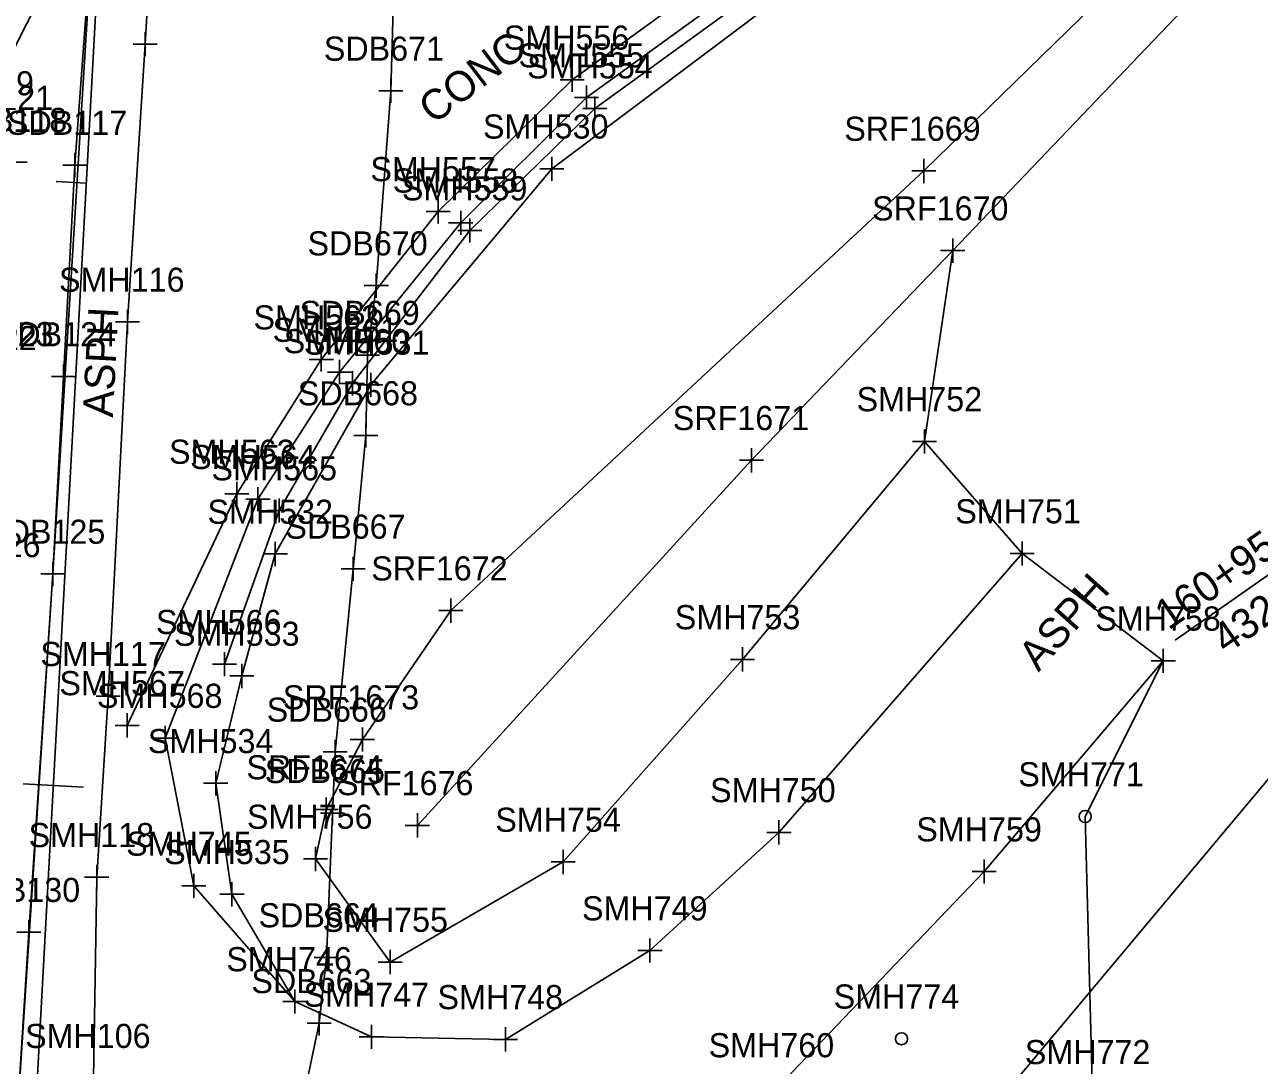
# Model space of a CAD drawing. Extents: x 941041 to 969446, y 397014 to 416764.
# Drawn here: x 951842.4 to 952047.1, y 402781.2 to 402953.7 of the extents above; entities that cross this region are included whole.
import ezdxf

# ---------------------------------------------------------------- set-up
doc = ezdxf.new("R2010")
doc.units = 0
for name, color, linetype in [('SURVEY - CENTERLINE - Preliminary', 7, 'Continuous'), ('SURVEY - CENTERLINE - Preliminary Curve Text', 7, 'Continuous'), ('SURVEY - DRAINAGE - Area Shapes', 7, 'Continuous'), ('SURVEY - DTM - Breaklines', 7, 'Continuous'), ('SURVEY - DTM - Breaklines - Points - Locators', 7, 'Continuous'), ('SURVEY - DTM - Breaklines - Points - Numbers', 7, 'Continuous'), ('SURVEY - DTM - Spot Points - Locators', 7, 'Continuous'), ('SURVEY - DTM - Spot Points - Point Numbers', 7, 'Continuous'), ('SURVEY - DTM GRAPHICS - Boundary Line', 7, 'Continuous'), ('SURVEY - NON-TRANSPORTATION - Features', 7, 'Continuous'), ('SURVEY - NON-TRANSPORTATION - Features - Points - Locators', 7, 'Continuous'), ('SURVEY - NON-TRANSPORTATION - Features - Points - Numbers', 7, 'Continuous'), ('SURVEY - PROPERTY - ROW Lines', 7, 'Continuous'), ('SURVEY - PROPERTY - Station and Offset Flags', 7, 'Continuous'), ('SURVEY - ROADSIDE BARRIERS - Points - Locators', 7, 'Continuous'), ('SURVEY - ROADSIDE BARRIERS - Points - Numbers', 7, 'Continuous'), ('SURVEY - ROADSIDE BARRIERS with Text', 7, 'Continuous'), ('SURVEY - TRANSPORTATION - Features', 7, 'Continuous'), ('SURVEY - TRANSPORTATION - Features - Points - Locators', 7, 'Continuous'), ('SURVEY - TRANSPORTATION - Features - Points - Numbers', 7, 'Continuous'), ('SURVEY - TRANSPORTATION - Features Text', 7, 'Continuous'), ('SURVEY - TRANSPORTATION - Roads', 7, 'Continuous'), ('SURVEY - TRANSPORTATION - Roads - Points - Locators', 7, 'Continuous'), ('SURVEY - TRANSPORTATION - Roads - Points - Numbers', 7, 'Continuous'), ('SURVEY - UTILITIES - Telephone (Underground) - Points - Locators', 7, 'Continuous'), ('SURVEY - UTILITIES - Telephone (Underground) - Points - Numbers', 7, 'Continuous'), ('SURVEY - UTILITIES - Telephone (Underground) with Text', 7, 'Continuous')]:
    doc.layers.add(name, color=color, linetype=linetype)

msp = doc.modelspace()

# ---------------------------------------------------------------- linework, layer by layer
at = {"layer": 'SURVEY - CENTERLINE - Preliminary'}
msp.add_line((951818.98, 402312.97), (951929.94, 404341.52), dxfattribs=at)
at = {"layer": 'SURVEY - CENTERLINE - Preliminary Curve Text'}
for p, q in [((951852.59, 402927.4), (951847.6, 402927.67)), ((951847.13, 402827.54), (951842.13, 402827.82)), ((951847.13, 402827.54), (951852.12, 402827.27))]:
    msp.add_line(p, q, dxfattribs=at)
at = {"layer": 'SURVEY - DRAINAGE - Area Shapes'}
for points in [[(952524.78, 403657.05), (952492.12, 403619.04), (952377.47, 403501.88), (952288.71, 403363.65), (952144.73, 403130.14), (952066.04, 403042.14), (951972.88, 402968.67), (951909.7, 402961.24), (951854.04, 402976.32), (951847.06, 402862.63), (951840.23, 402758.71), (951891.23, 402760.8), (952228.34, 402790.58), (952361.3, 402834.13), (953526.16, 402149.04), (954070.26, 402059.9)], [(951056.09, 402625.14), (951316.12, 402734.28), (951765.36, 402882.47), (951798.09, 402895.65), (951826.87, 402922.65), (951854.04, 402976.32)]]:
    msp.add_lwpolyline(points, dxfattribs=at)
at = {"layer": 'SURVEY - DTM - Breaklines'}
for points in [[(952223.96, 403204.84), (952204.28, 403162.88), (952183.51, 403126.91), (952150.06, 403080.49), (952101.74, 403032.73), (952066.07, 403000.49), (952028.18, 402965.3), (951991.45, 402929.42), (951913.03, 402856.55), (951898.36, 402835.18), (951892.33, 402823.59), (951890.57, 402815.39)], [(951861.1, 403101.88), (951858.58, 403059.05), (951855.91, 403016.09), (951854.04, 402976.32), (951850.68, 402930.41), (951848.83, 402895.36), (951847.06, 402862.63), (951843.07, 402803.26), (951840.23, 402758.71), (951837.49, 402702.03)], [(951991.53, 402884.6), (951961.39, 402848.47), (951931.63, 402814.89), (951902.98, 402798.31), (951890.57, 402815.39)]]:
    msp.add_lwpolyline(points, dxfattribs=at)
at = {"layer": 'SURVEY - DTM - Breaklines - Points - Locators'}
for p, q in [((951850.68, 402932.41), (951850.68, 402928.41)), ((951852.68, 402930.41), (951848.68, 402930.41)), ((951991.45, 402931.42), (951991.45, 402927.42)), ((951993.45, 402929.42), (951989.45, 402929.42)), ((951848.83, 402897.36), (951848.83, 402893.36)), ((951850.83, 402895.36), (951846.83, 402895.36)), ((951991.53, 402886.6), (951991.53, 402882.6)), ((951993.53, 402884.6), (951989.53, 402884.6)), ((951847.06, 402864.63), (951847.06, 402860.63)), ((951847.06, 402864.63), (951847.06, 402860.63)), ((951849.06, 402862.63), (951845.06, 402862.63)), ((951849.06, 402862.63), (951845.06, 402862.63)), ((951913.03, 402858.55), (951913.03, 402854.55)), ((951915.03, 402856.55), (951911.03, 402856.55)), ((951963.39, 402848.47), (951959.39, 402848.47)), ((951961.39, 402850.47), (951961.39, 402846.47)), ((951898.36, 402837.18), (951898.36, 402833.18)), ((951900.36, 402835.18), (951896.36, 402835.18)), ((951892.33, 402825.59), (951892.33, 402821.59)), ((951894.33, 402823.59), (951890.33, 402823.59)), ((951890.57, 402817.39), (951890.57, 402813.39)), ((951931.63, 402816.89), (951931.63, 402812.89)), ((951892.57, 402815.39), (951888.57, 402815.39)), ((951933.63, 402814.89), (951929.63, 402814.89)), ((951843.07, 402805.26), (951843.07, 402801.26)), ((951845.07, 402803.26), (951841.07, 402803.26)), ((951902.98, 402800.31), (951902.98, 402796.31)), ((951904.98, 402798.31), (951900.98, 402798.31))]:
    msp.add_line(p, q, dxfattribs=at)
at = {"layer": 'SURVEY - DTM - Spot Points - Locators'}
for centre in [(952018.18, 402822.43), (951987.73, 402785.59)]:
    msp.add_circle(centre, 1, dxfattribs=at)
at = {"layer": 'SURVEY - DTM GRAPHICS - Boundary Line'}
msp.add_lwpolyline([(951993.88, 402551.9), (951990.9, 402594.94), (952000.5, 402637.24), (952012.11, 402682.13), (952013.14, 402727.63), (952019.42, 402776.38), (952018.18, 402822.43), (952031.14, 402848.24), (952007.74, 402866.02), (951991.53, 402884.6), (951996.22, 402916.22), (952035.48, 402957.27), (952071.58, 402994.93)], dxfattribs=at)
at = {"layer": 'SURVEY - NON-TRANSPORTATION - Features'}
msp.add_lwpolyline([(952315.59, 403336.11), (952294.52, 403300.16), (952254.66, 403237.53), (952229.39, 403196.73), (952207.21, 403161.01), (952185.06, 403125.25), (952152.09, 403078.34), (952104.2, 403029.37), (952071.58, 402994.93), (952035.48, 402957.27), (951996.22, 402916.22), (951962.85, 402881.47), (951907.47, 402820.96)], dxfattribs=at)
at = {"layer": 'SURVEY - NON-TRANSPORTATION - Features - Points - Locators'}
for p, q in [((951996.22, 402918.22), (951996.22, 402914.22)), ((951998.22, 402916.22), (951994.22, 402916.22)), ((951962.85, 402883.47), (951962.85, 402879.47)), ((951964.85, 402881.47), (951960.85, 402881.47)), ((951907.47, 402822.96), (951907.47, 402818.96)), ((951909.47, 402820.96), (951905.47, 402820.96))]:
    msp.add_line(p, q, dxfattribs=at)
at = {"layer": 'SURVEY - PROPERTY - ROW Lines'}
msp.add_line((952337.2, 403173.31), (951865.26, 402609.83), dxfattribs=at)
at = {"layer": 'SURVEY - PROPERTY - Station and Offset Flags'}
msp.add_line((952068.31, 402876.37), (952033.1, 402851.67), dxfattribs=at)
at = {"layer": 'SURVEY - ROADSIDE BARRIERS - Points - Locators'}
for p, q in [((951936.91, 402941.76), (951936.91, 402937.76)), ((951938.91, 402939.76), (951934.91, 402939.76)), ((951916.17, 402921.55), (951916.17, 402917.55)), ((951918.17, 402919.55), (951914.17, 402919.55)), ((951896.72, 402896.22), (951896.72, 402892.22)), ((951898.72, 402894.22), (951894.72, 402894.22)), ((951884.58, 402875.14), (951884.58, 402871.14)), ((951886.58, 402873.14), (951882.58, 402873.14)), ((951875.49, 402849.67), (951875.49, 402845.67)), ((951877.49, 402847.67), (951873.49, 402847.67))]:
    msp.add_line(p, q, dxfattribs=at)
at = {"layer": 'SURVEY - ROADSIDE BARRIERS with Text'}
msp.add_lwpolyline([(952177.79, 403176.61), (952144.73, 403130.14), (952107.08, 403084.03), (952066.04, 403042.14), (952021.6, 403002.86), (951974.42, 402967), (951936.91, 402939.76), (951916.17, 402919.55), (951896.72, 402894.22), (951884.58, 402873.14), (951875.49, 402847.67)], dxfattribs=at)
at = {"layer": 'SURVEY - TRANSPORTATION - Features'}
for points in [[(952463.7, 403566.84), (952424.44, 403532.16), (952386.95, 403493.43), (952352.93, 403451.33), (952321.99, 403404.14), (952295.3, 403357.63), (952270.34, 403313.98), (952241.93, 403265.74), (952208.83, 403217.23), (952179.84, 403174.88), (952146.26, 403127.61), (952109.6, 403083.06), (952068.28, 403040.45), (952026.52, 403003), (951981.94, 402968.99), (951929.76, 402929.79), (951899.74, 402893.98), (951883.92, 402865.94), (951878.37, 402845.72), (951874.04, 402827.93), (951876.74, 402809.53), (951887.15, 402791.78)], [(951865.64, 402835.43), (951870.43, 402810.93), (951887.15, 402791.78), (951899.85, 402785.9), (951922.1, 402785.49), (951946.03, 402800.21), (951967.42, 402819.8), (952007.74, 402866.02)], [(952031.14, 402848.24), (952001.45, 402813.3), (951967.17, 402777.52), (951926.28, 402744.97), (951880.21, 402727.92), (951864.26, 402723.05), (951857.99, 402715.96), (951856.38, 402711.18)]]:
    msp.add_lwpolyline(points, dxfattribs=at)
at = {"layer": 'SURVEY - TRANSPORTATION - Features - Points - Locators'}
for p, q in [((951929.76, 402931.79), (951929.76, 402927.79)), ((951931.76, 402929.79), (951927.76, 402929.79)), ((951899.74, 402895.98), (951899.74, 402891.98)), ((951901.74, 402893.98), (951897.74, 402893.98)), ((951883.92, 402867.94), (951883.92, 402863.94)), ((952007.74, 402868.02), (952007.74, 402864.02)), ((951885.92, 402865.94), (951881.92, 402865.94)), ((952009.74, 402866.02), (952005.74, 402866.02)), ((952031.14, 402850.24), (952031.14, 402846.24)), ((951878.37, 402847.72), (951878.37, 402843.72)), ((952033.14, 402848.24), (952029.14, 402848.24)), ((951880.37, 402845.72), (951876.37, 402845.72)), ((951874.04, 402829.93), (951874.04, 402825.93)), ((951876.04, 402827.93), (951872.04, 402827.93)), ((951967.42, 402821.8), (951967.42, 402817.8)), ((951969.42, 402819.8), (951965.42, 402819.8)), ((952001.45, 402815.3), (952001.45, 402811.3)), ((951870.43, 402812.93), (951870.43, 402808.93)), ((952003.45, 402813.3), (951999.45, 402813.3)), ((951872.43, 402810.93), (951868.43, 402810.93)), ((951876.74, 402811.53), (951876.74, 402807.53)), ((951878.74, 402809.53), (951874.74, 402809.53)), ((951946.03, 402802.21), (951946.03, 402798.21)), ((951948.03, 402800.21), (951944.03, 402800.21)), ((951887.15, 402793.78), (951887.15, 402789.78)), ((951889.15, 402791.78), (951885.15, 402791.78)), ((951899.85, 402787.9), (951899.85, 402783.9)), ((951922.1, 402787.49), (951922.1, 402783.49)), ((951901.85, 402785.9), (951897.85, 402785.9)), ((951924.1, 402785.49), (951920.1, 402785.49))]:
    msp.add_line(p, q, dxfattribs=at)
at = {"layer": 'SURVEY - TRANSPORTATION - Roads'}
for points in [[(952455.35, 403576.86), (952415.67, 403541.68), (952377.47, 403501.88), (952343.29, 403458.44), (952311.51, 403410.58), (952284.76, 403365.84), (952258.41, 403322.08), (952230.37, 403275.05), (952199.68, 403223.63), (952172.53, 403180.11), (952139.24, 403133), (952102.73, 403089.01), (952061.21, 403046.18), (952018.15, 403007.86), (951970.15, 402971.5), (951933.15, 402944.53), (951910.93, 402922.73), (951891.55, 402898.16), (951877.55, 402875.89), (951859.36, 402837.53)], [(952459.67, 403571.86), (952420.1, 403537.84), (952381.8, 403498.21), (952347.63, 403456.07), (952315.62, 403408.68), (952288.71, 403363.65), (952262.47, 403320.1), (952234.46, 403272.79), (952203.33, 403221.24), (952176.72, 403177.53), (952143.38, 403130.61), (952105.84, 403085.28), (952064.68, 403043.34), (952020.29, 403004.45), (951972.88, 402968.67), (951935.5, 402941.59), (951914.66, 402920.84), (951894.55, 402896.1), (951881.05, 402875.02), (951865.64, 402835.43)], [(951850.77, 403094.74), (951871.81, 403109.26), (951868.75, 403059.13), (951868.17, 403049.37), (951865.8, 403008.31), (951862.35, 402950.45), (951859.42, 402904.4), (951856.21, 402842.36), (951854.31, 402812.35)], [(951847.64, 402701.11), (951848.4, 402717.12), (951853.79, 402779.06), (951854.31, 402812.35)]]:
    msp.add_lwpolyline(points, dxfattribs=at)
at = {"layer": 'SURVEY - TRANSPORTATION - Roads - Points - Locators'}
for p, q in [((951862.35, 402952.45), (951862.35, 402948.45)), ((951864.35, 402950.45), (951860.35, 402950.45)), ((951933.15, 402946.53), (951933.15, 402942.53)), ((951935.15, 402944.53), (951931.15, 402944.53)), ((951935.5, 402943.59), (951935.5, 402939.59)), ((951937.5, 402941.59), (951933.5, 402941.59)), ((951842.78, 402930.88), (951838.78, 402930.88)), ((951910.93, 402924.73), (951910.93, 402920.73)), ((951912.93, 402922.73), (951908.93, 402922.73)), ((951914.66, 402922.84), (951914.66, 402918.84)), ((951916.66, 402920.84), (951912.66, 402920.84)), ((951859.42, 402906.4), (951859.42, 402902.4)), ((951861.42, 402904.4), (951857.42, 402904.4)), ((951891.55, 402900.16), (951891.55, 402896.16)), ((951893.55, 402898.16), (951889.55, 402898.16)), ((951894.55, 402898.1), (951894.55, 402894.1)), ((951896.55, 402896.1), (951892.55, 402896.1)), ((951877.55, 402877.89), (951877.55, 402873.89)), ((951879.55, 402875.89), (951875.55, 402875.89)), ((951881.05, 402877.02), (951881.05, 402873.02)), ((951883.05, 402875.02), (951879.05, 402875.02)), ((951858.21, 402842.36), (951854.21, 402842.36)), ((951856.21, 402844.36), (951856.21, 402840.36)), ((951859.36, 402839.53), (951859.36, 402835.53)), ((951861.36, 402837.53), (951857.36, 402837.53)), ((951865.64, 402837.43), (951865.64, 402833.43)), ((951867.64, 402835.43), (951863.64, 402835.43)), ((951854.31, 402814.35), (951854.31, 402810.35)), ((951856.31, 402812.35), (951852.31, 402812.35))]:
    msp.add_line(p, q, dxfattribs=at)
at = {"layer": 'SURVEY - UTILITIES - Telephone (Underground) - Points - Locators'}
for p, q in [((951903.06, 402944.7), (951903.06, 402940.7)), ((951905.06, 402942.7), (951901.06, 402942.7)), ((951900.67, 402912.42), (951900.67, 402908.42)), ((951902.67, 402910.42), (951898.67, 402910.42)), ((951899.2, 402900.9), (951899.2, 402896.9)), ((951901.2, 402898.9), (951897.2, 402898.9)), ((951898.94, 402887.58), (951898.94, 402883.58)), ((951900.94, 402885.58), (951896.94, 402885.58)), ((951896.83, 402865.47), (951896.83, 402861.47)), ((951898.83, 402863.47), (951894.83, 402863.47)), ((951893.84, 402835.14), (951893.84, 402831.14)), ((951895.84, 402833.14), (951891.84, 402833.14)), ((951893.41, 402824.97), (951893.41, 402820.97)), ((951895.41, 402822.97), (951891.41, 402822.97)), ((951892.39, 402801.06), (951892.39, 402797.06)), ((951894.39, 402799.06), (951890.39, 402799.06)), ((951891.2, 402790.15), (951891.2, 402786.15)), ((951893.2, 402788.15), (951889.2, 402788.15))]:
    msp.add_line(p, q, dxfattribs=at)
at = {"layer": 'SURVEY - UTILITIES - Telephone (Underground) with Text'}
msp.add_lwpolyline([(951857.1, 402516.41), (951859.22, 402517.79), (951861.05, 402521.63), (951861.85, 402539.28), (951860.93, 402565.66), (951860.29, 402588.22), (951867.06, 402633.43), (951871.04, 402670.2), (951875.07, 402690.05), (951877.84, 402721.53), (951878.53, 402729.27), (951885.94, 402763.07), (951891.2, 402788.15), (951892.39, 402799.06), (951893.41, 402822.97), (951893.84, 402833.14), (951896.83, 402863.47), (951898.94, 402885.58), (951899.2, 402898.9), (951900.67, 402910.42), (951903.06, 402942.7), (951903.62, 402962.13)], dxfattribs=at)

# ---------------------------------------------------------------- texts
at = {"layer": 'SURVEY - DTM - Breaklines - Points - Numbers'}
for s, p in [('SDB117', (951839.44, 402935.41)), ('SRF1669', (951978.25, 402934.42)), ('SDB124', (951837.59, 402900.36)), ('SMH752', (951980.29, 402889.6)), ('SDB125', (951835.82, 402867.63)), ('SDB125', (951835.82, 402867.63)), ('SRF1672', (951899.83, 402861.55)), ('SMH753', (951950.15, 402853.47)), ('SRF1673', (951885.17, 402840.18)), ('SRF1674', (951879.14, 402828.59)), ('SMH756', (951879.22, 402820.39)), ('SMH754', (951920.39, 402819.89)), ('SDB130', (951831.65, 402808.26)), ('SMH755', (951891.74, 402803.31))]:
    msp.add_text(s, height=4, dxfattribs=at).set_placement(p)
at = {"layer": 'SURVEY - DTM - Spot Points - Point Numbers'}
for s, p in [('SMH771', (952007.1, 402827.43)), ('SMH774', (951976.49, 402790.59)), ('SMH772', (952008.18, 402781.38))]:
    msp.add_text(s, height=4, dxfattribs=at).set_placement(p)
at = {"layer": 'SURVEY - NON-TRANSPORTATION - Features - Points - Numbers'}
for s, p in [('SRF1670', (951982.86, 402921.22)), ('SRF1671', (951949.82, 402886.47)), ('SRF1676', (951894.17, 402825.96))]:
    msp.add_text(s, height=4, dxfattribs=at).set_placement(p)
at = {"layer": 'SURVEY - PROPERTY - Station and Offset Flags'}
for s, p in [('160+95.96', (952032.02, 402853.2)), ("432.00'", (952041.54, 402849.19))]:
    msp.add_text(s, height=5, rotation=35.0456, dxfattribs=at).set_placement(p)
at = {"layer": 'SURVEY - ROADSIDE BARRIERS - Points - Numbers'}
for s, p in [('SMH554', (951925.67, 402944.76)), ('SMH559', (951904.91, 402924.55)), ('SMH560', (951885.31, 402899.22)), ('SMH565', (951873.34, 402878.14)), ('SMH566', (951864.14, 402852.67))]:
    msp.add_text(s, height=4, dxfattribs=at).set_placement(p)
at = {"layer": 'SURVEY - TRANSPORTATION - Features - Points - Numbers'}
for s, p in [('SMH530', (951918.35, 402934.79)), ('SMH531', (951888.66, 402898.98)), ('SMH751', (951996.65, 402871.02)), ('SMH532', (951872.68, 402870.94)), ('SMH758', (952019.86, 402853.24)), ('SMH533', (951867.13, 402850.72)), ('SMH534', (951862.8, 402832.93)), ('SMH750', (951956.01, 402824.8)), ('SMH759', (951990.19, 402818.3)), ('SMH745', (951859.19, 402815.93)), ('SMH535', (951865.5, 402814.53)), ('SMH749', (951934.77, 402805.21)), ('SMH746', (951875.8, 402796.78)), ('SMH747', (951888.61, 402790.9)), ('SMH748', (951910.81, 402790.49)), ('SMH760', (951955.76, 402782.52))]:
    msp.add_text(s, height=4, dxfattribs=at).set_placement(p)
at = {"layer": 'SURVEY - TRANSPORTATION - Features Text'}
for s, height, rotation, p in [('CONC', 5, 37.2452, (951910.17, 402937.03)), ('ASPH', 5, 86.9872, (951856.99, 402888.52)), ('ASPH', 4.998, 48.1995, (952010.43, 402846.26))]:
    msp.add_text(s, height=height, rotation=rotation, dxfattribs=at).set_placement(p)
at = {"layer": 'SURVEY - TRANSPORTATION - Roads - Points - Numbers'}
for s, p in [('SMH556', (951921.8, 402949.53)), ('SMH555', (951924.26, 402946.59)), ('SCM119', (951823.1, 402941.96)), ('SDB121', (951827.17, 402939.55)), ('SDB118', (951829.49, 402935.88)), ('SMH557', (951899.69, 402927.73)), ('SMH558', (951903.38, 402925.84)), ('SMH116', (951848.07, 402909.4)), ('SMH562', (951880.31, 402903.16)), ('SDB122', (951824.45, 402899.73)), ('SDB123', (951827.25, 402900.38)), ('SMH561', (951883.47, 402901.1)), ('SMH563', (951866.31, 402880.89)), ('SMH564', (951869.81, 402880.02)), ('SDB126', (951825.09, 402865.42)), ('SMH117', (951844.97, 402847.36)), ('SMH567', (951848.12, 402842.53)), ('SMH568', (951854.35, 402840.43)), ('SMH118', (951843.02, 402817.35)), ('SMH106', (951842.44, 402784.06))]:
    msp.add_text(s, height=4, dxfattribs=at).set_placement(p)
at = {"layer": 'SURVEY - UTILITIES - Telephone (Underground) - Points - Numbers'}
for s, p in [('SDB671', (951891.97, 402947.7)), ('SDB670', (951889.26, 402915.42)), ('SDB669', (951887.94, 402903.9)), ('SDB668', (951887.65, 402890.58)), ('SDB667', (951885.59, 402868.47)), ('SDB666', (951882.49, 402838.14)), ('SDB665', (951882.17, 402827.97)), ('SDB664', (951881.15, 402804.06)), ('SDB663', (951879.96, 402793.15))]:
    msp.add_text(s, height=4, dxfattribs=at).set_placement(p)

doc.saveas('drawing.dxf')
